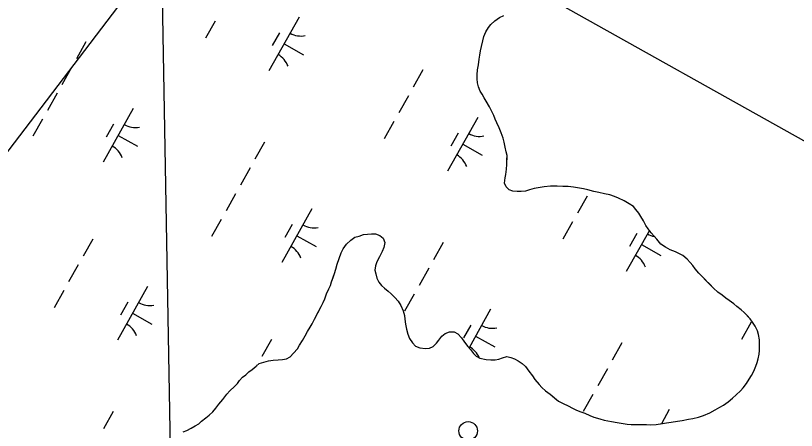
# Model space of a CAD drawing. Extents: x 3913936 to 3933962, y 195330 to 217741.
# Drawn here: x 3930332 to 3930966, y 210662 to 210999 of the extents above; entities that cross this region are included whole.
import ezdxf

# ---------------------------------------------------------------- set-up
doc = ezdxf.new("R2010")
doc.units = 0
for name, color, linetype in [('V-DOMW-TANK', 7, 'Continuous'), ('V-GRID-FRAM', 7, 'Continuous'), ('V-GRID-MAJR', 7, 'Continuous'), ('V-TOPO-SHOR', 7, 'Continuous'), ('V-UTIL-LINE', 7, 'Continuous'), ('V-WETL-SWMP', 7, 'Continuous')]:
    doc.layers.add(name, color=color, linetype=linetype)

msp = doc.modelspace()

# ---------------------------------------------------------------- linework, layer by layer
at = {"layer": 'V-DOMW-TANK'}
msp.add_circle((3930699.59, 210661.78), 7.5, dxfattribs=at)
at = {"layer": 'V-GRID-FRAM'}
msp.add_lwpolyline([(3932010.33, 210314.99), (3924440.13, 196848.23), (3917917.56, 202110.57), (3924798.65, 214359.02), (3932010.33, 210314.99)], dxfattribs=at)
at = {"layer": 'V-GRID-MAJR'}
msp.add_line((3930530.76, 206551.74), (3930437.16, 211826.22), dxfattribs=at)
at = {"layer": 'V-TOPO-SHOR'}
for points in [[(3930721.55, 210914.85), (3930720.4, 210917.83), (3930719.04, 210920.61), (3930716.92, 210924.78), (3930714.2, 210929.56), (3930712.65, 210932.14), (3930710.9, 210935.13), (3930709.35, 210937.71), (3930708, 210941.09), (3930707.05, 210944.26), (3930706.89, 210947.62), (3930706.92, 210950.78), (3930707.17, 210954.93), (3930708, 210958.87), (3930708.45, 210963.61), (3930709.08, 210966.96), (3930709.51, 210970.32), (3930710.34, 210973.87), (3930711.38, 210978.6), (3930712.21, 210981.95), (3930713.83, 210985.69), (3930716.04, 210989.22), (3930718.05, 210991.77), (3930721.24, 210994.7), (3930725.02, 210997.42), (3930728.4, 210998.96)], [(3930890.64, 210674.26), (3930895.8, 210676.37), (3930899.98, 210678.9), (3930903.96, 210681.02), (3930906.94, 210682.57), (3930910.72, 210685.3), (3930914.11, 210688.23), (3930917.11, 210690.96), (3930920.5, 210694.28), (3930922.71, 210696.83), (3930925.51, 210700.35), (3930927.72, 210703.69), (3930929.54, 210706.83), (3930931.55, 210710.37), (3930933.18, 210714.3), (3930934.2, 210717.25), (3930935.02, 210720.41), (3930935.85, 210723.95), (3930936.08, 210727.11), (3930936.12, 210730.67), (3930935.98, 210735.61), (3930935.24, 210740.17), (3930934.28, 210743.14), (3930932.54, 210746.72), (3930930.41, 210750.1), (3930928.46, 210752.89), (3930925.92, 210755.49), (3930923.58, 210757.89), (3930921.03, 210760.09), (3930917.7, 210762.89), (3930915.15, 210764.9), (3930911.43, 210767.7), (3930908.68, 210769.51), (3930905.75, 210771.91), (3930902.22, 210774.52), (3930898.7, 210777.72), (3930895.37, 210781.12), (3930892.83, 210783.72), (3930889.31, 210787.31), (3930886.77, 210789.91), (3930883.85, 210793.5), (3930881.9, 210796.09), (3930879.75, 210798.49), (3930877.21, 210801.28), (3930873.89, 210804.28), (3930870.55, 210805.9), (3930867.79, 210807.11), (3930863.66, 210808.74), (3930859.73, 210810.96), (3930856, 210813.37), (3930852.69, 210817.36), (3930850.54, 210819.76), (3930848.2, 210822.55), (3930845.67, 210825.94), (3930843.72, 210828.53), (3930841.79, 210832.3), (3930839.65, 210835.88), (3930838.1, 210838.47), (3930835.76, 210841.46), (3930833.81, 210843.85), (3930830.28, 210846.26), (3930826.16, 210848.68), (3930821.63, 210850.71), (3930818.29, 210852.12), (3930814.55, 210853.35), (3930810.21, 210854.19), (3930805.68, 210855.43), (3930801.54, 210856.26), (3930796.81, 210857.5), (3930793.26, 210858.33), (3930788.33, 210859.17), (3930784.97, 210859.8), (3930780.63, 210860.25), (3930776.48, 210860.3), (3930771.74, 210860.35), (3930766.4, 210860.4), (3930761.26, 210860.07), (3930757.89, 210859.31), (3930753.14, 210858.58), (3930749.37, 210857.43), (3930746.2, 210856.48), (3930742.64, 210856.12), (3930739.48, 210856.16), (3930735.73, 210856.39), (3930732.77, 210857.61), (3930730.43, 210859.81), (3930729.08, 210862.99), (3930729.52, 210867.14), (3930730.15, 210870.09), (3930730.78, 210874.24), (3930731.02, 210877.99), (3930731.07, 210882.14), (3930731.11, 210885.3), (3930730.54, 210888.27), (3930729.6, 210892.23), (3930728.85, 210896.19), (3930727.9, 210899.56), (3930726.37, 210903.73), (3930724.63, 210907.9), (3930722.9, 210911.87), (3930721.55, 210914.85)], [(3930468.36, 210661.04), (3930471.14, 210662.19), (3930474.72, 210663.93), (3930478.1, 210665.87), (3930480.88, 210667.62), (3930483.28, 210669.57), (3930486.67, 210672.3), (3930489.26, 210674.44), (3930492.26, 210677.38), (3930494.66, 210680.12), (3930497.26, 210683.45), (3930500.47, 210687.36), (3930503.68, 210691.48), (3930506.08, 210694.42), (3930506.28, 210694.41), (3930509.87, 210697.81), (3930512.27, 210700.16), (3930514.08, 210702.71), (3930516.48, 210705.45), (3930519.07, 210707.4), (3930521.66, 210709.74), (3930524.25, 210711.69), (3930527.45, 210714.22), (3930530.04, 210716.37), (3930533.81, 210717.71), (3930537.57, 210718.65), (3930541.33, 210719.21), (3930545.48, 210719.36), (3930548.85, 210719.72), (3930552.21, 210720.27), (3930555, 210722.02), (3930557.8, 210724.96), (3930561, 210728.48), (3930562.81, 210731.42), (3930565.22, 210735.15), (3930567.24, 210739.08), (3930569.26, 210742.61), (3930571.27, 210745.95), (3930572.88, 210748.7), (3930574.9, 210752.43), (3930576.31, 210755.18), (3930578.13, 210758.72), (3930580.15, 210762.65), (3930581.97, 210765.99), (3930583.19, 210769.14), (3930584.61, 210773.08), (3930586.44, 210777.21), (3930587.85, 210779.96), (3930588.67, 210782.91), (3930589.9, 210786.26), (3930591.12, 210789.61), (3930592.15, 210793.15), (3930593.18, 210797.09), (3930594.81, 210801.82), (3930596.64, 210806.34), (3930598.25, 210809.49), (3930600.87, 210813.41), (3930604.26, 210816.74), (3930607.65, 210819.07)], [(3930607.65, 210819.07), (3930611.02, 210820.02), (3930614.59, 210821.17), (3930617.75, 210821.53), (3930621.12, 210821.69), (3930624.28, 210821.85), (3930628.02, 210820.43), (3930630.56, 210818.23), (3930631.91, 210814.65), (3930631.07, 210810.71), (3930629.65, 210807.36), (3930627.63, 210803.24), (3930625.41, 210799.11), (3930624.39, 210795.76), (3930623.96, 210792.21), (3930624.51, 210789.24), (3930625.46, 210785.67), (3930627.01, 210782.49), (3930629.35, 210779.9), (3930631.7, 210777.7), (3930634.64, 210775.1), (3930637.18, 210773.09), (3930640.11, 210770.09), (3930642.85, 210767.1), (3930644.98, 210763.52), (3930646.71, 210759.35), (3930647.86, 210755.58), (3930648.22, 210752.42), (3930648.77, 210748.46), (3930649.52, 210744.5), (3930650.66, 210740.33), (3930652, 210736.76), (3930654.33, 210733.38), (3930656.87, 210730.58), (3930660.22, 210729.16), (3930664.96, 210728.71), (3930668.12, 210729.08), (3930671.1, 210730.43), (3930673.9, 210732.96), (3930675.9, 210735.51), (3930678.3, 210738.65), (3930680.9, 210740.79), (3930684.47, 210742.14), (3930688.23, 210742.29), (3930691.17, 210740.68), (3930694.1, 210737.29), (3930696.63, 210733.7), (3930699.36, 210730.31), (3930701.51, 210727.92), (3930704.04, 210724.73), (3930706.19, 210722.53), (3930709.14, 210720.92), (3930714.06, 210719.68), (3930718.01, 210719.43), (3930721.57, 210719.59), (3930724.54, 210720.15), (3930727.52, 210721.11), (3930730.89, 210722.06), (3930734.24, 210721.43), (3930737.19, 210720.21), (3930740.14, 210718.6), (3930743.28, 210716.59), (3930746.02, 210713.99), (3930748.74, 210710.2), (3930751.67, 210706.42), (3930753.81, 210703.43), (3930757.12, 210699.44), (3930759.47, 210697.04), (3930762.4, 210694.24), (3930766.13, 210691.63), (3930770.04, 210688.43), (3930772.98, 210686.02), (3930776.71, 210684.01), (3930780.65, 210682.18), (3930784.18, 210680.17), (3930786.94, 210678.96), (3930790.28, 210677.53), (3930794.22, 210676.11), (3930798.35, 210674.28), (3930801.69, 210673.06), (3930806.42, 210671.62), (3930809.97, 210670.6), (3930815.88, 210669.35), (3930820.42, 210668.7), (3930823.77, 210668.07), (3930828.51, 210667.23), (3930831.86, 210667), (3930836.21, 210666.95), (3930839.57, 210666.91), (3930844.31, 210666.86), (3930847.67, 210666.82), (3930852.22, 210666.97), (3930855.78, 210667.52), (3930860.53, 210668.26), (3930864.3, 210668.81), (3930869.44, 210669.75), (3930873.4, 210670.3), (3930878.35, 210671.43), (3930881.92, 210671.98), (3930886.47, 210672.92), (3930890.64, 210674.26)]]:
    msp.add_lwpolyline(points, dxfattribs=at)
at = {"layer": 'V-UTIL-LINE'}
msp.add_lwpolyline([(3930525.66, 211151.39), (3928710.93, 208768), (3928100.1, 207621.2)], dxfattribs=at)
at = {"layer": 'V-WETL-SWMP'}
for p, q in [((3930562.42, 210997.83), (3930537.92, 210954.25)), ((3930721.24, 210994.7), (3930725.03, 210997.42)), ((3930725.03, 210997.42), (3930728.4, 210998.96)), ((3930494.32, 210994.48), (3930486.48, 210980.53)), ((3930716.04, 210989.22), (3930718.05, 210991.77)), ((3930718.05, 210991.77), (3930721.24, 210994.7)), ((3930546.38, 210985.05), (3930540.5, 210974.59)), ((3930712.21, 210981.95), (3930713.83, 210985.69)), ((3930713.83, 210985.69), (3930716.04, 210989.22)), ((3930389.41, 210977.74), (3930381.57, 210963.79)), ((3930710.34, 210973.87), (3930711.38, 210978.6)), ((3930711.38, 210978.6), (3930712.21, 210981.95)), ((3930550.17, 210976.04), (3930565.86, 210967.22)), ((3930709.51, 210970.32), (3930710.34, 210973.87)), ((3930708.45, 210963.61), (3930709.08, 210966.96)), ((3930709.08, 210966.96), (3930709.51, 210970.32)), ((3930707.17, 210954.93), (3930708, 210958.87)), ((3930708, 210958.87), (3930708.45, 210963.61)), ((3930377.65, 210956.82), (3930369.81, 210942.87)), ((3930662.84, 210954.81), (3930655, 210940.86)), ((3930706.92, 210950.78), (3930707.17, 210954.93)), ((3930706.89, 210947.62), (3930706.92, 210950.78)), ((3930707.05, 210944.26), (3930706.89, 210947.62)), ((3930708, 210941.09), (3930707.05, 210944.26)), ((3930709.35, 210937.71), (3930708, 210941.09)), ((3930365.89, 210935.9), (3930358.05, 210921.95)), ((3930651.08, 210933.89), (3930643.24, 210919.94)), ((3930710.9, 210935.13), (3930709.35, 210937.71)), ((3930712.65, 210932.14), (3930710.9, 210935.13)), ((3930714.2, 210929.56), (3930712.65, 210932.14)), ((3930716.92, 210924.78), (3930714.2, 210929.56)), ((3930427.81, 210923.54), (3930403.31, 210879.96)), ((3930719.04, 210920.61), (3930716.92, 210924.78)), ((3930720.4, 210917.83), (3930719.04, 210920.61)), ((3930354.13, 210914.98), (3930346.29, 210901.03)), ((3930707.42, 210916.32), (3930682.91, 210872.74)), ((3930721.55, 210914.85), (3930720.4, 210917.83)), ((3930722.9, 210911.87), (3930721.55, 210914.85)), ((3930411.78, 210910.76), (3930405.9, 210900.3)), ((3930639.32, 210912.97), (3930631.48, 210899.02)), ((3930724.63, 210907.9), (3930722.9, 210911.87)), ((3930726.37, 210903.73), (3930724.63, 210907.9)), ((3930415.56, 210901.75), (3930431.25, 210892.93)), ((3930691.38, 210903.54), (3930685.5, 210893.08)), ((3930727.9, 210899.56), (3930726.37, 210903.73)), ((3930534.41, 210896.23), (3930526.57, 210882.28)), ((3930728.85, 210896.19), (3930727.9, 210899.56)), ((3930729.6, 210892.23), (3930728.85, 210896.19)), ((3930695.16, 210894.53), (3930710.86, 210885.71)), ((3930730.54, 210888.27), (3930729.6, 210892.23)), ((3930731.1, 210885.3), (3930730.54, 210888.27)), ((3930731.02, 210877.99), (3930731.1, 210885.3)), ((3930730.79, 210874.24), (3930731.02, 210877.99)), ((3930522.65, 210875.31), (3930514.8, 210861.36)), ((3930729.52, 210867.14), (3930730.15, 210870.09)), ((3930730.15, 210870.09), (3930730.79, 210874.24)), ((3930729.08, 210862.99), (3930729.52, 210867.14)), ((3930730.43, 210859.81), (3930729.08, 210862.99)), ((3930732.78, 210857.61), (3930730.43, 210859.81)), ((3930735.73, 210856.39), (3930732.78, 210857.61)), ((3930749.38, 210857.43), (3930746.2, 210856.48)), ((3930753.14, 210858.57), (3930749.38, 210857.43)), ((3930757.89, 210859.31), (3930753.14, 210858.57)), ((3930761.26, 210860.07), (3930757.89, 210859.31)), ((3930766.4, 210860.4), (3930761.26, 210860.07)), ((3930780.63, 210860.25), (3930766.4, 210860.4)), ((3930784.97, 210859.8), (3930780.63, 210860.25)), ((3930788.33, 210859.17), (3930784.97, 210859.8)), ((3930793.26, 210858.33), (3930788.33, 210859.17)), ((3930796.81, 210857.5), (3930793.26, 210858.33)), ((3930801.54, 210856.26), (3930796.81, 210857.5)), ((3930510.88, 210854.39), (3930503.04, 210840.44)), ((3930739.48, 210856.16), (3930735.73, 210856.39)), ((3930742.64, 210856.12), (3930739.48, 210856.16)), ((3930746.2, 210856.48), (3930742.64, 210856.12)), ((3930796.08, 210852.38), (3930788.24, 210838.43)), ((3930805.68, 210855.43), (3930801.54, 210856.26)), ((3930810.21, 210854.19), (3930805.68, 210855.43)), ((3930814.55, 210853.35), (3930810.21, 210854.19)), ((3930818.29, 210852.13), (3930814.55, 210853.35)), ((3930821.63, 210850.71), (3930818.29, 210852.13)), ((3930826.16, 210848.68), (3930821.63, 210850.71)), ((3930830.28, 210846.26), (3930826.16, 210848.68)), ((3930833.81, 210843.85), (3930830.28, 210846.26)), ((3930572.81, 210842.03), (3930548.31, 210798.45)), ((3930835.76, 210841.46), (3930833.81, 210843.85)), ((3930838.1, 210838.47), (3930835.76, 210841.46)), ((3930839.65, 210835.88), (3930838.1, 210838.47)), ((3930499.12, 210833.47), (3930491.28, 210819.52)), ((3930784.32, 210831.46), (3930776.48, 210817.51)), ((3930841.79, 210832.3), (3930839.65, 210835.88)), ((3930843.72, 210828.53), (3930841.79, 210832.3)), ((3930556.78, 210829.25), (3930550.9, 210818.79)), ((3930845.67, 210825.94), (3930843.72, 210828.53)), ((3930848.2, 210822.55), (3930845.67, 210825.94)), ((3930560.56, 210820.24), (3930576.25, 210811.42)), ((3930604.26, 210816.74), (3930607.65, 210819.07)), ((3930607.65, 210819.07), (3930611.02, 210820.02)), ((3930611.02, 210820.02), (3930614.59, 210821.17)), ((3930614.59, 210821.17), (3930617.75, 210821.53)), ((3930617.75, 210821.53), (3930621.12, 210821.69)), ((3930621.12, 210821.69), (3930624.28, 210821.85)), ((3930624.28, 210821.85), (3930628.02, 210820.43)), ((3930628.02, 210820.43), (3930630.56, 210818.22)), ((3930846.67, 210824.6), (3930827.91, 210791.23)), ((3930836.38, 210822.03), (3930830.5, 210811.57)), ((3930850.54, 210819.76), (3930848.2, 210822.55)), ((3930852.69, 210817.36), (3930850.54, 210819.76)), ((3930394.87, 210817.56), (3930387.03, 210803.61)), ((3930598.25, 210809.49), (3930600.87, 210813.41)), ((3930600.87, 210813.41), (3930604.26, 210816.74)), ((3930630.56, 210818.22), (3930631.91, 210814.65)), ((3930631.91, 210814.65), (3930631.07, 210810.71)), ((3930679.4, 210814.72), (3930671.56, 210800.77)), ((3930840.16, 210813.02), (3930855.85, 210804.2)), ((3930856, 210813.37), (3930852.69, 210817.36)), ((3930859.73, 210810.96), (3930856, 210813.37)), ((3930594.81, 210801.82), (3930596.64, 210806.34)), ((3930596.64, 210806.34), (3930598.25, 210809.49)), ((3930629.65, 210807.36), (3930627.63, 210803.24)), ((3930631.07, 210810.71), (3930629.65, 210807.36)), ((3930863.66, 210808.74), (3930859.73, 210810.96)), ((3930867.79, 210807.11), (3930863.66, 210808.74)), ((3930870.55, 210805.9), (3930867.79, 210807.11)), ((3930593.18, 210797.09), (3930594.81, 210801.82)), ((3930627.63, 210803.24), (3930625.41, 210799.11)), ((3930873.89, 210804.28), (3930870.55, 210805.9)), ((3930877.21, 210801.28), (3930873.89, 210804.28)), ((3930879.75, 210798.49), (3930877.21, 210801.28)), ((3930383.11, 210796.64), (3930375.27, 210782.69)), ((3930592.15, 210793.15), (3930593.18, 210797.09)), ((3930624.39, 210795.76), (3930623.95, 210792.21)), ((3930625.41, 210799.11), (3930624.39, 210795.76)), ((3930667.64, 210793.8), (3930659.8, 210779.85)), ((3930881.9, 210796.09), (3930879.75, 210798.49)), ((3930883.85, 210793.5), (3930881.9, 210796.09)), ((3930886.77, 210789.91), (3930883.85, 210793.5)), ((3930588.67, 210782.91), (3930591.12, 210789.61)), ((3930591.12, 210789.61), (3930592.15, 210793.15)), ((3930623.95, 210792.21), (3930624.51, 210789.24)), ((3930624.51, 210789.24), (3930625.46, 210785.67)), ((3930898.7, 210777.72), (3930886.77, 210789.91)), ((3930587.85, 210779.96), (3930588.67, 210782.91)), ((3930625.46, 210785.67), (3930627.01, 210782.49)), ((3930627.01, 210782.49), (3930629.35, 210779.9)), ((3930371.35, 210775.72), (3930363.51, 210761.77)), ((3930439.44, 210779.08), (3930414.94, 210735.49)), ((3930584.61, 210773.08), (3930586.44, 210777.21)), ((3930586.44, 210777.21), (3930587.85, 210779.96)), ((3930629.35, 210779.9), (3930631.7, 210777.7)), ((3930631.7, 210777.7), (3930634.64, 210775.1)), ((3930634.64, 210775.1), (3930637.18, 210773.09)), ((3930902.22, 210774.52), (3930898.7, 210777.72)), ((3930905.75, 210771.91), (3930902.22, 210774.52)), ((3930581.97, 210765.99), (3930583.19, 210769.14)), ((3930583.19, 210769.14), (3930584.61, 210773.08)), ((3930637.18, 210773.09), (3930640.11, 210770.09)), ((3930640.11, 210770.09), (3930642.85, 210767.1)), ((3930655.88, 210772.88), (3930648.04, 210758.93)), ((3930908.68, 210769.51), (3930905.75, 210771.91)), ((3930911.43, 210767.7), (3930908.68, 210769.51)), ((3930423.41, 210766.29), (3930417.53, 210755.83)), ((3930574.9, 210752.43), (3930580.15, 210762.65)), ((3930580.15, 210762.65), (3930581.97, 210765.99)), ((3930642.85, 210767.1), (3930644.98, 210763.52)), ((3930644.98, 210763.52), (3930646.71, 210759.35)), ((3930915.15, 210764.89), (3930911.43, 210767.7)), ((3930917.7, 210762.89), (3930915.15, 210764.89)), ((3930921.03, 210760.09), (3930917.7, 210762.89)), ((3930427.19, 210757.28), (3930442.88, 210748.46)), ((3930646.71, 210759.35), (3930647.86, 210755.58)), ((3930647.86, 210755.58), (3930648.22, 210752.42)), ((3930717.81, 210760.53), (3930700.26, 210729.31)), ((3930923.58, 210757.89), (3930921.03, 210760.09)), ((3930928.46, 210752.89), (3930923.58, 210757.89)), ((3930572.88, 210748.7), (3930574.9, 210752.43)), ((3930648.22, 210752.42), (3930648.77, 210748.46)), ((3930929.31, 210749.95), (3930921.47, 210736)), ((3930930.41, 210750.1), (3930928.46, 210752.89)), ((3930932.54, 210746.72), (3930930.41, 210750.1)), ((3930569.26, 210742.61), (3930571.27, 210745.95)), ((3930571.27, 210745.95), (3930572.88, 210748.7)), ((3930648.77, 210748.46), (3930649.52, 210744.5)), ((3930649.52, 210744.5), (3930650.66, 210740.33)), ((3930701.77, 210747.74), (3930695.89, 210737.28)), ((3930934.28, 210743.14), (3930932.54, 210746.72)), ((3930935.24, 210740.17), (3930934.28, 210743.14)), ((3930565.22, 210735.15), (3930567.24, 210739.08)), ((3930567.24, 210739.08), (3930569.26, 210742.61)), ((3930650.66, 210740.33), (3930652, 210736.76)), ((3930652, 210736.76), (3930654.33, 210733.38)), ((3930675.9, 210735.51), (3930678.31, 210738.65)), ((3930678.31, 210738.65), (3930680.9, 210740.79)), ((3930680.9, 210740.79), (3930684.47, 210742.14)), ((3930684.47, 210742.14), (3930688.23, 210742.29)), ((3930688.23, 210742.29), (3930691.17, 210740.68)), ((3930691.17, 210740.68), (3930694.1, 210737.29)), ((3930694.1, 210737.29), (3930696.63, 210733.7)), ((3930705.56, 210738.73), (3930721.25, 210729.91)), ((3930935.98, 210735.61), (3930935.24, 210740.17)), ((3930539.87, 210736.05), (3930532.03, 210722.1)), ((3930561, 210728.48), (3930562.81, 210731.42)), ((3930562.81, 210731.42), (3930565.22, 210735.15)), ((3930654.33, 210733.38), (3930656.87, 210730.58)), ((3930656.87, 210730.58), (3930660.22, 210729.16)), ((3930668.12, 210729.08), (3930671.1, 210730.43)), ((3930671.1, 210730.43), (3930673.9, 210732.96)), ((3930673.9, 210732.96), (3930675.9, 210735.51)), ((3930696.63, 210733.7), (3930699.36, 210730.31)), ((3930699.36, 210730.31), (3930701.51, 210727.92)), ((3930824.4, 210733.21), (3930816.56, 210719.26)), ((3930936.12, 210730.67), (3930935.98, 210735.61)), ((3930936.08, 210727.11), (3930936.12, 210730.67)), ((3930555, 210722.02), (3930557.8, 210724.95)), ((3930557.8, 210724.95), (3930561, 210728.48)), ((3930660.22, 210729.16), (3930664.96, 210728.71)), ((3930664.96, 210728.71), (3930668.12, 210729.08)), ((3930701.51, 210727.92), (3930704.04, 210724.73)), ((3930704.04, 210724.73), (3930706.19, 210722.53)), ((3930935.02, 210720.41), (3930935.85, 210723.95)), ((3930935.85, 210723.95), (3930936.08, 210727.11)), ((3930530.04, 210716.37), (3930533.81, 210717.71)), ((3930533.81, 210717.71), (3930537.57, 210718.65)), ((3930537.57, 210718.65), (3930541.33, 210719.21)), ((3930541.33, 210719.21), (3930545.48, 210719.36)), ((3930545.48, 210719.36), (3930548.85, 210719.72)), ((3930548.85, 210719.72), (3930552.21, 210720.27)), ((3930552.21, 210720.27), (3930555, 210722.02)), ((3930706.19, 210722.53), (3930709.14, 210720.92)), ((3930709.14, 210720.92), (3930714.06, 210719.68)), ((3930714.06, 210719.68), (3930718.01, 210719.44)), ((3930718.01, 210719.44), (3930721.57, 210719.59)), ((3930721.57, 210719.59), (3930724.54, 210720.15)), ((3930724.54, 210720.15), (3930727.52, 210721.11)), ((3930727.52, 210721.11), (3930730.89, 210722.06)), ((3930730.89, 210722.06), (3930734.24, 210721.43)), ((3930734.24, 210721.43), (3930737.19, 210720.21)), ((3930737.19, 210720.21), (3930740.14, 210718.6)), ((3930740.14, 210718.6), (3930743.28, 210716.59)), ((3930934.2, 210717.25), (3930935.02, 210720.41)), ((3930521.66, 210709.74), (3930524.25, 210711.69)), ((3930524.25, 210711.69), (3930527.44, 210714.22)), ((3930527.44, 210714.22), (3930530.04, 210716.37)), ((3930528.1, 210715.13), (3930527.72, 210714.45)), ((3930743.28, 210716.59), (3930746.02, 210713.99)), ((3930746.02, 210713.99), (3930748.74, 210710.2)), ((3930812.64, 210712.29), (3930804.8, 210698.34)), ((3930931.55, 210710.37), (3930933.18, 210714.3)), ((3930933.18, 210714.3), (3930934.2, 210717.25)), ((3930514.08, 210702.71), (3930516.48, 210705.45)), ((3930516.48, 210705.45), (3930519.07, 210707.4)), ((3930519.07, 210707.4), (3930521.66, 210709.74)), ((3930748.74, 210710.2), (3930751.67, 210706.42)), ((3930751.67, 210706.42), (3930753.81, 210703.43)), ((3930927.72, 210703.69), (3930929.54, 210706.83)), ((3930929.54, 210706.83), (3930931.55, 210710.37)), ((3930509.87, 210697.81), (3930512.27, 210700.16)), ((3930512.27, 210700.16), (3930514.08, 210702.71)), ((3930753.81, 210703.43), (3930757.12, 210699.44)), ((3930757.12, 210699.44), (3930759.47, 210697.04)), ((3930922.71, 210696.83), (3930925.51, 210700.35)), ((3930925.51, 210700.35), (3930927.72, 210703.69)), ((3930503.68, 210691.48), (3930506.08, 210694.42)), ((3930506.08, 210694.42), (3930506.28, 210694.41)), ((3930506.28, 210694.41), (3930509.87, 210697.81)), ((3930759.47, 210697.04), (3930762.4, 210694.24)), ((3930762.4, 210694.24), (3930766.13, 210691.63)), ((3930917.11, 210690.96), (3930920.5, 210694.28)), ((3930920.5, 210694.28), (3930922.71, 210696.83)), ((3930497.26, 210683.45), (3930500.47, 210687.36)), ((3930500.47, 210687.36), (3930503.68, 210691.48)), ((3930766.13, 210691.63), (3930772.98, 210686.02)), ((3930772.98, 210686.02), (3930776.71, 210684.01)), ((3930800.88, 210691.37), (3930793.04, 210677.42)), ((3930910.72, 210685.3), (3930914.11, 210688.23)), ((3930914.11, 210688.23), (3930917.11, 210690.96)), ((3930492.26, 210677.38), (3930494.66, 210680.11)), ((3930494.66, 210680.11), (3930497.26, 210683.45)), ((3930776.71, 210684.01), (3930780.65, 210682.18)), ((3930780.65, 210682.18), (3930784.18, 210680.17)), ((3930784.18, 210680.17), (3930786.94, 210678.95)), ((3930899.98, 210678.9), (3930903.96, 210681.03)), ((3930903.96, 210681.03), (3930906.94, 210682.57)), ((3930906.94, 210682.57), (3930910.72, 210685.3)), ((3930411.43, 210677.47), (3930403.59, 210663.52)), ((3930486.67, 210672.3), (3930489.26, 210674.44)), ((3930489.26, 210674.44), (3930492.26, 210677.38)), ((3930786.94, 210678.95), (3930790.28, 210677.53)), ((3930790.28, 210677.53), (3930794.22, 210676.11)), ((3930794.22, 210676.11), (3930798.35, 210674.28)), ((3930798.35, 210674.28), (3930801.69, 210673.06)), ((3930801.69, 210673.06), (3930806.42, 210671.62)), ((3930862.81, 210679.02), (3930856.4, 210667.62)), ((3930886.47, 210672.92), (3930890.64, 210674.26)), ((3930890.64, 210674.26), (3930895.8, 210676.37)), ((3930895.8, 210676.37), (3930899.98, 210678.9)), ((3930478.1, 210665.87), (3930480.88, 210667.62)), ((3930480.88, 210667.62), (3930483.28, 210669.57)), ((3930483.28, 210669.57), (3930486.67, 210672.3)), ((3930806.42, 210671.62), (3930809.97, 210670.6)), ((3930809.97, 210670.6), (3930815.88, 210669.35)), ((3930815.88, 210669.35), (3930820.42, 210668.7)), ((3930820.42, 210668.7), (3930823.77, 210668.07)), ((3930823.77, 210668.07), (3930828.51, 210667.23)), ((3930828.51, 210667.23), (3930831.86, 210667)), ((3930831.86, 210667), (3930847.67, 210666.82)), ((3930847.67, 210666.82), (3930852.22, 210666.97)), ((3930852.22, 210666.97), (3930860.53, 210668.26)), ((3930860.53, 210668.26), (3930864.29, 210668.81)), ((3930864.29, 210668.81), (3930869.44, 210669.75)), ((3930869.44, 210669.75), (3930873.4, 210670.29)), ((3930873.4, 210670.29), (3930878.35, 210671.43)), ((3930878.35, 210671.43), (3930881.92, 210671.98)), ((3930881.92, 210671.98), (3930886.47, 210672.92)), ((3930471.14, 210662.19), (3930474.72, 210663.93)), ((3930474.72, 210663.93), (3930478.1, 210665.87))]:
    msp.add_line(p, q, dxfattribs=at)
for centre, start, end in [((3930563.91, 211000), 239.88608, 281.42974), ((3930536.84, 210951.85), 19.88608, 61.42973), ((3930429.31, 210925.71), 239.88608, 281.42974), ((3930708.91, 210918.49), 239.88608, 281.42974), ((3930402.24, 210877.56), 19.88608, 61.42973), ((3930681.84, 210870.34), 19.88608, 61.42973), ((3930574.3, 210844.2), 239.88608, 281.42974), ((3930853.9, 210836.98), 239.88608, 259.25071), ((3930547.23, 210796.05), 19.88608, 61.42973), ((3930826.83, 210788.83), 19.88608, 61.42973), ((3930440.94, 210781.24), 239.88608, 281.42974), ((3930413.87, 210733.09), 19.88608, 61.42973), ((3930719.3, 210762.69), 239.88608, 281.42974), ((3930692.23, 210714.54), 22.39168, 61.42973)]:
    msp.add_arc(centre, 17.62, start, end, dxfattribs=at)

doc.saveas('drawing.dxf')
